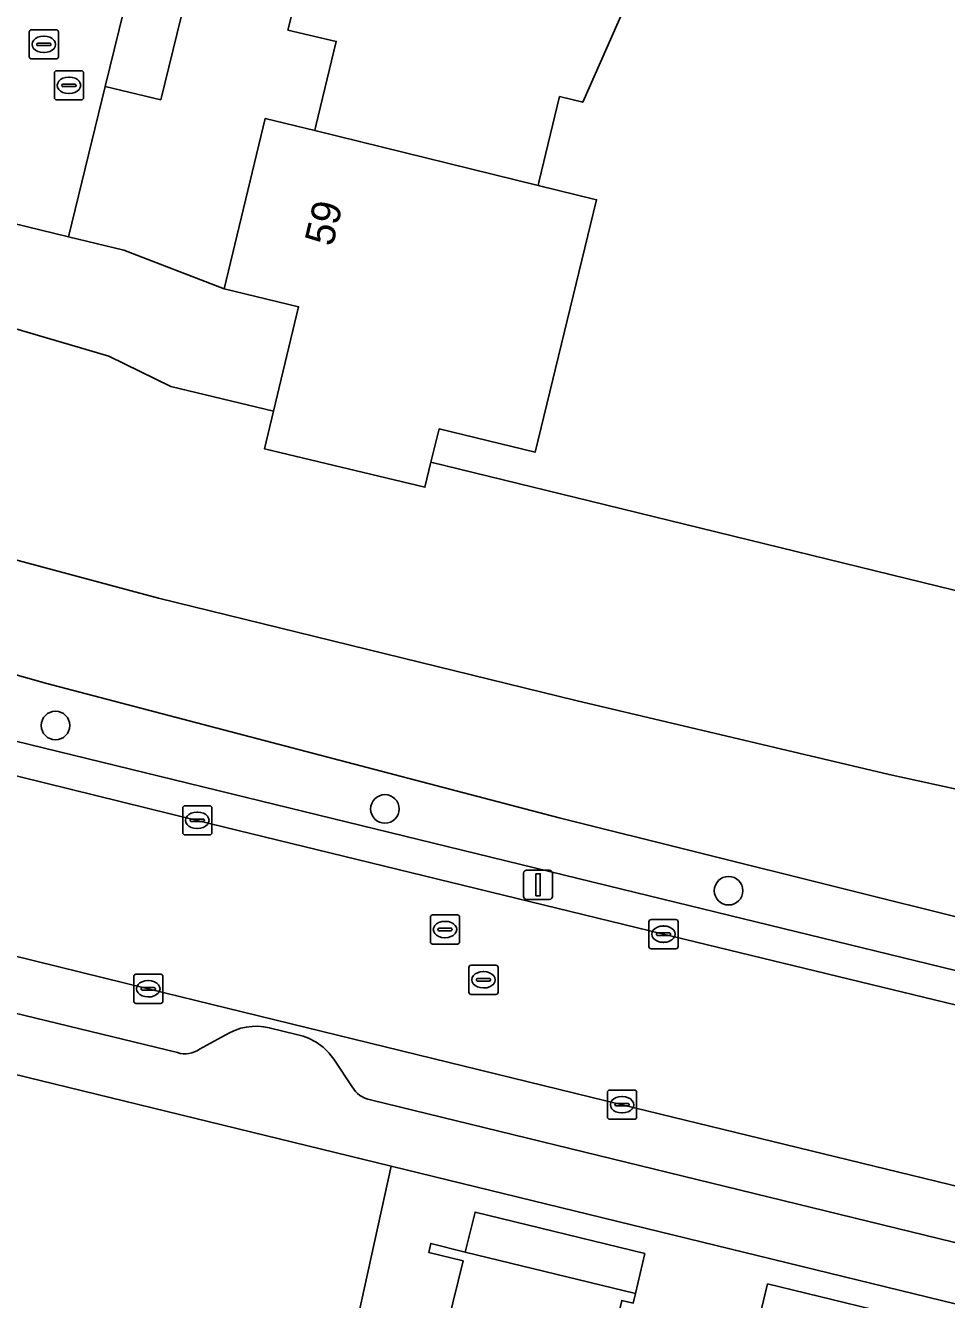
# Model space of a CAD drawing. Extents: x 163266 to 164362, y 381528 to 382286.
# Drawn here: x 163811.06 to 163842.61, y 382164.49 to 382208.13 of the extents above; entities that cross this region are included whole.
import ezdxf

# ---------------------------------------------------------------- set-up
doc = ezdxf.new("R2010")
doc.units = 0
for name, color, linetype in [('IMGEO_Boom', 7, 'Continuous'), ('IMGEO_Erf', 7, 'Continuous'), ('IMGEO_Groenvoorziening', 7, 'Continuous'), ('IMGEO_Kolk', 7, 'Continuous'), ('IMGEO_Lichtmast', 7, 'Continuous'), ('IMGEO_Pand', 7, 'Continuous'), ('IMGEO_Pand_nummerreeks', 7, 'Continuous'), ('IMGEO_Pand_overbouw', 7, 'Continuous'), ('IMGEO_Parkeervlak_open', 7, 'Continuous'), ('IMGEO_Rijbaan_lokaal_gesloten', 7, 'Continuous'), ('IMGEO_Rijbaan_lokaal_open', 7, 'Continuous'), ('IMGEO_Rioolput', 7, 'Continuous'), ('IMGEO_Voetpad_open', 7, 'Continuous'), ('IMGEO_Waterloop', 7, 'Continuous')]:
    doc.layers.add(name, color=color, linetype=linetype)

msp = doc.modelspace()

# ---------------------------------------------------------------- linework, layer by layer
at = {"layer": 'IMGEO_Boom'}
for centre in [(163812.092, 382184.15), (163823.376, 382181.292), (163835.148, 382178.491)]:
    msp.add_circle(centre, 0.489, dxfattribs=at)
at = {"layer": 'IMGEO_Erf'}
for points in [[(163821.571, 382229.546), (163815.696, 382205.587), (163813.798, 382206.04), (163812.542, 382200.891), (163814.432, 382200.431), (163817.871, 382199.104), (163819.275, 382204.948), (163820.975, 382204.53), (163821.012, 382204.686), (163821.709, 382207.584), (163820.055, 382207.971), (163820.514, 382209.818), (163819.45, 382210.086), (163820.269, 382213.47), (163819.745, 382213.625), (163819.816, 382213.93), (163823.078, 382213.129), (163823.791, 382216.032)], [(163832.364, 382210.505), (163830.154, 382205.501), (163829.36, 382205.693), (163828.663, 382202.807), (163828.625, 382202.651), (163830.626, 382202.16), (163828.52, 382193.508), (163825.231, 382194.308), (163824.955, 382193.167), (163830.417, 382191.833), (163845.022, 382188.263), (163850.46, 382186.934), (163850.742, 382188.057), (163847.466, 382188.858), (163849.627, 382197.685), (163848.364, 382197.991), (163849.305, 382201.879), (163851.61, 382201.32), (163851.897, 382205.745), (163851.46, 382205.852), (163851.536, 382206.163), (163853.694, 382205.643), (163854.403, 382208.532)], [(163853.576, 382161.738), (163823.589, 382169.051), (163822.215, 382162.822), (163822.521, 382162.755), (163820.755, 382154.748), (163820.449, 382154.815), (163820.14, 382153.413), (163822.567, 382151.602), (163826.062, 382165.81)], [(163826.062, 382165.81), (163824.876, 382166.099), (163824.946, 382166.406), (163826.126, 382166.11), (163831.959, 382164.693), (163831.882, 382164.365)]]:
    msp.add_lwpolyline(points, dxfattribs=at)
at = {"layer": 'IMGEO_Groenvoorziening'}
msp.add_lwpolyline([(163796.604, 382201.648), (163800.415, 382200.515), (163807.728, 382198.615), (163813.916, 382196.803), (163816.046, 382195.764), (163819.56, 382194.92), (163820.418, 382198.492), (163817.871, 382199.104), (163814.432, 382200.431), (163812.542, 382200.891), (163807.708, 382202.068), (163799.361, 382203.372), (163797.119, 382203.681)], close=True, dxfattribs=at)
for points in [[(163794.602, 382193.737), (163793.926, 382191.067), (163795.941, 382190.081), (163811.747, 382185.605), (163829.348, 382180.985), (163853.204, 382175.038)], [(163859.837, 382178.336), (163860.761, 382181.979), (163861.35, 382184.302), (163860.888, 382185.749), (163859.471, 382188.966), (163856.942, 382189.584), (163855.751, 382184.72), (163857.074, 382184.258), (163856.627, 382182.979), (163855.99, 382181.153), (163853.515, 382179.66), (163840.646, 382182.469), (163829.917, 382185.005), (163815.626, 382188.515), (163803.182, 382191.841), (163801.892, 382191.922), (163797.444, 382192.463), (163794.602, 382193.737)], [(163793.926, 382191.067), (163793.111, 382187.848), (163799.313, 382186.402), (163831.956, 382178.425), (163855.29, 382172.74), (163855.378, 382173.362), (163856.815, 382173.34), (163857.005, 382172.258), (163858.186, 382172.452), (163858.019, 382173.504)], [(163853.204, 382175.038), (163829.348, 382180.985), (163811.747, 382185.605), (163795.941, 382190.081), (163793.926, 382191.067)], [(163822.215, 382162.822), (163823.589, 382169.051), (163800.51, 382174.679), (163797.398, 382163.896), (163797.974, 382163.445), (163799.218, 382162.511)]]:
    msp.add_lwpolyline(points, dxfattribs=at)
at = {"layer": 'IMGEO_Kolk'}
for p, q in [((163816.449, 382180.476), (163816.449, 382181.328)), ((163816.524, 382181.402), (163817.376, 382181.402)), ((163816.937, 382181.182), (163816.962, 382181.182)), ((163817.45, 382181.328), (163817.45, 382180.476)), ((163816.708, 382180.896), (163816.708, 382180.908)), ((163817.146, 382180.859), (163816.748, 382180.859)), ((163816.751, 382180.945), (163817.149, 382180.945)), ((163817.192, 382180.908), (163817.192, 382180.896)), ((163817.376, 382180.402), (163816.524, 382180.402)), ((163816.96, 382180.622), (163816.935, 382180.622)), ((163832.418, 382176.576), (163832.418, 382177.428)), ((163832.493, 382177.502), (163833.345, 382177.502)), ((163832.906, 382177.282), (163832.931, 382177.282)), ((163833.419, 382177.428), (163833.419, 382176.576)), ((163832.677, 382176.996), (163832.677, 382177.008)), ((163833.115, 382176.959), (163832.717, 382176.959)), ((163832.72, 382177.045), (163833.118, 382177.045)), ((163832.929, 382176.722), (163832.904, 382176.722)), ((163833.161, 382177.008), (163833.161, 382176.996)), ((163833.345, 382176.502), (163832.493, 382176.502)), ((163814.77, 382174.705), (163814.77, 382175.557)), ((163814.845, 382175.631), (163815.697, 382175.631)), ((163815.258, 382175.411), (163815.283, 382175.411)), ((163815.771, 382175.557), (163815.771, 382174.705)), ((163815.029, 382175.125), (163815.029, 382175.137)), ((163815.467, 382175.088), (163815.069, 382175.088)), ((163815.072, 382175.174), (163815.47, 382175.174)), ((163815.513, 382175.137), (163815.513, 382175.125)), ((163815.697, 382174.631), (163814.845, 382174.631)), ((163815.281, 382174.851), (163815.256, 382174.851)), ((163830.999, 382170.734), (163830.999, 382171.586)), ((163831.074, 382171.66), (163831.926, 382171.66)), ((163832, 382171.586), (163832, 382170.734)), ((163831.258, 382171.154), (163831.258, 382171.166)), ((163831.696, 382171.117), (163831.298, 382171.117)), ((163831.301, 382171.203), (163831.699, 382171.203)), ((163831.487, 382171.44), (163831.512, 382171.44)), ((163831.742, 382171.166), (163831.742, 382171.154)), ((163831.926, 382170.66), (163831.074, 382170.66)), ((163831.51, 382170.88), (163831.485, 382170.88))]:
    msp.add_line(p, q, dxfattribs=at)
for points in [[(163816.449, 382180.476), (163816.449, 382181.328)], [(163816.524, 382181.402), (163817.376, 382181.402)], [(163817.45, 382181.328), (163817.45, 382180.476)], [(163817.376, 382180.402), (163816.524, 382180.402)], [(163832.418, 382176.576), (163832.418, 382177.428)], [(163832.493, 382177.502), (163833.345, 382177.502)], [(163833.419, 382177.428), (163833.419, 382176.576)], [(163833.345, 382176.502), (163832.493, 382176.502)], [(163814.77, 382174.705), (163814.77, 382175.557)], [(163814.845, 382175.631), (163815.697, 382175.631)], [(163815.771, 382175.557), (163815.771, 382174.705)], [(163815.697, 382174.631), (163814.845, 382174.631)], [(163830.999, 382170.734), (163830.999, 382171.586)], [(163831.074, 382171.66), (163831.926, 382171.66)], [(163832, 382171.586), (163832, 382170.734)], [(163831.926, 382170.66), (163831.074, 382170.66)]]:
    msp.add_lwpolyline(points, dxfattribs=at)
for centre, radius, start, end in [((163816.526, 382181.326), 0.0765, 91.552, 178.448), ((163816.526, 382181.326), 0.0765, 91.552, 178.448), ((163817.374, 382181.326), 0.0765, 1.552, 88.448), ((163817.374, 382181.326), 0.0765, 1.552, 88.448), ((163816.748, 382180.905), 0.0403, 85.8775, 175.7526), ((163816.745, 382180.895), 0.0366, 178.938, 274.7102), ((163817.149, 382180.902), 0.043, 264.8664, 352.4533), ((163817.153, 382180.907), 0.0386, 1.7309, 96.639), ((163816.526, 382180.478), 0.0765, 181.552, 268.448), ((163816.526, 382180.478), 0.0765, 181.552, 268.448), ((163817.374, 382180.478), 0.0765, 271.552, 358.448), ((163817.374, 382180.478), 0.0765, 271.552, 358.448), ((163832.495, 382177.426), 0.0765, 91.552, 178.448), ((163832.495, 382177.426), 0.0765, 91.552, 178.448), ((163833.343, 382177.426), 0.0765, 1.552, 88.448), ((163833.343, 382177.426), 0.0765, 1.552, 88.448), ((163832.717, 382177.005), 0.0403, 85.8775, 175.7526), ((163832.714, 382176.995), 0.0366, 178.938, 274.7102), ((163833.118, 382177.002), 0.043, 264.8664, 352.4533), ((163833.122, 382177.007), 0.0386, 1.7309, 96.639), ((163832.495, 382176.578), 0.0765, 181.552, 268.448), ((163832.495, 382176.578), 0.0765, 181.552, 268.448), ((163833.343, 382176.578), 0.0765, 271.552, 358.448), ((163833.343, 382176.578), 0.0765, 271.552, 358.448), ((163814.847, 382175.555), 0.0765, 91.552, 178.448), ((163814.847, 382175.555), 0.0765, 91.552, 178.448), ((163815.695, 382175.555), 0.0765, 1.552, 88.448), ((163815.695, 382175.555), 0.0765, 1.552, 88.448), ((163815.069, 382175.134), 0.0403, 85.8775, 175.7526), ((163815.066, 382175.124), 0.0366, 178.938, 274.7102), ((163815.47, 382175.131), 0.043, 264.8664, 352.4533), ((163815.474, 382175.136), 0.0386, 1.7309, 96.639), ((163814.847, 382174.707), 0.0765, 181.552, 268.448), ((163814.847, 382174.707), 0.0765, 181.552, 268.448), ((163815.695, 382174.707), 0.0765, 271.552, 358.448), ((163815.695, 382174.707), 0.0765, 271.552, 358.448), ((163831.076, 382171.584), 0.0765, 91.552, 178.448), ((163831.076, 382171.584), 0.0765, 91.552, 178.448), ((163831.924, 382171.584), 0.0765, 1.552, 88.448), ((163831.924, 382171.584), 0.0765, 1.552, 88.448), ((163831.298, 382171.163), 0.0403, 85.8775, 175.7526), ((163831.295, 382171.153), 0.0366, 178.938, 274.7102), ((163831.699, 382171.16), 0.043, 264.8664, 352.4533), ((163831.703, 382171.165), 0.0386, 1.7309, 96.639), ((163831.076, 382170.736), 0.0765, 181.552, 268.448), ((163831.076, 382170.736), 0.0765, 181.552, 268.448), ((163831.924, 382170.736), 0.0765, 271.552, 358.448), ((163831.924, 382170.736), 0.0765, 271.552, 358.448)]:
    msp.add_arc(centre, radius, start, end, dxfattribs=at)
for centre, major_axis, ratio, start_param, end_param in [((163816.936, 382180.902), (-0.387, 0.002), 0.722429, 4.712389, 7.853982), ((163816.961, 382180.902), (-0.39, 0.002), 0.717154, 1.570796, 4.712389), ((163832.905, 382177.002), (-0.387, 0.002), 0.722429, 4.712389, 7.853982), ((163832.93, 382177.002), (-0.39, 0.002), 0.717154, 1.570796, 4.712389), ((163815.257, 382175.131), (-0.387, 0.002), 0.722429, 4.712389, 7.853982), ((163815.282, 382175.131), (-0.39, 0.002), 0.717154, 1.570796, 4.712389), ((163831.486, 382171.16), (-0.387, 0.002), 0.722429, 4.712389, 7.853982), ((163831.511, 382171.16), (-0.39, 0.002), 0.717154, 1.570796, 4.712389)]:
    msp.add_ellipse(centre, major_axis=major_axis, ratio=ratio, start_param=start_param, end_param=end_param, dxfattribs=at)
at = {"layer": 'IMGEO_Lichtmast'}
for p, q in [((163828.127, 382178.295), (163828.127, 382179.095)), ((163828.127, 382179.095), (163828.127, 382178.295)), ((163828.227, 382179.195), (163829.017, 382179.195)), ((163829.017, 382179.195), (163828.227, 382179.195)), ((163829.117, 382179.095), (163829.117, 382178.295)), ((163829.117, 382178.295), (163829.117, 382179.095)), ((163829.017, 382178.195), (163828.227, 382178.195)), ((163828.227, 382178.195), (163829.017, 382178.195))]:
    msp.add_line(p, q, dxfattribs=at)
msp.add_lwpolyline([(163828.547, 382179.07), (163828.697, 382179.07), (163828.697, 382178.32), (163828.547, 382178.32), (163828.547, 382179.07)], dxfattribs=at)
for centre, start, end in [((163828.227, 382179.095), 90, 180), ((163828.227, 382179.095), 90, 180), ((163829.017, 382179.095), 0, 90), ((163829.017, 382179.095), 360, 90), ((163828.227, 382178.295), 180, 270), ((163828.227, 382178.295), 180, 270), ((163829.017, 382178.295), 270, 0), ((163829.017, 382178.295), 270, 0)]:
    msp.add_arc(centre, 0.1, start, end, dxfattribs=at)
at = {"layer": 'IMGEO_Pand'}
for points in [[(163832.364, 382210.505), (163832.801, 382210.396), (163832.84, 382210.552), (163832.878, 382210.707), (163830.723, 382211.24), (163823.078, 382213.129), (163819.816, 382213.93), (163819.745, 382213.625), (163820.269, 382213.47), (163819.45, 382210.086), (163820.514, 382209.818), (163820.055, 382207.971), (163821.709, 382207.584), (163821.012, 382204.686), (163820.975, 382204.53), (163828.625, 382202.651), (163828.663, 382202.807), (163829.36, 382205.693), (163830.154, 382205.501)], [(163830.626, 382202.16), (163828.625, 382202.651), (163820.975, 382204.53), (163819.275, 382204.948), (163817.871, 382199.104), (163820.418, 382198.492), (163819.56, 382194.92), (163819.25, 382193.63), (163824.745, 382192.31), (163824.955, 382193.167), (163825.231, 382194.308), (163828.52, 382193.508)], [(163833.678, 382162.656), (163833.74, 382163.063), (163833.413, 382163.14), (163833.32, 382162.741), (163831.207, 382163.233), (163831.492, 382164.454), (163831.882, 382164.365), (163831.959, 382164.693), (163826.126, 382166.11), (163824.946, 382166.406), (163824.876, 382166.099), (163826.062, 382165.81), (163822.567, 382151.602), (163832.689, 382144.051), (163835.492, 382141.96), (163835.783, 382142.99), (163837.474, 382148.975), (163830.898, 382151.267)]]:
    msp.add_lwpolyline(points, close=True, dxfattribs=at)
at = {"layer": 'IMGEO_Pand_overbouw'}
for points in [[(163826.126, 382166.11), (163831.959, 382164.693), (163832.277, 382166.062), (163826.464, 382167.483)], [(163836.146, 382163.648), (163841.939, 382162.237), (163842.291, 382163.61), (163836.486, 382165.023)]]:
    msp.add_lwpolyline(points, close=True, dxfattribs=at)
at = {"layer": 'IMGEO_Parkeervlak_open'}
for points in [[(163815.272, 382175.133), (163805.152, 382177.618), (163798.642, 382179.156)], [(163801.236, 382176.594), (163816.269, 382172.943)], [(163852.615, 382166.02), (163831.5, 382171.161), (163815.272, 382175.133)], [(163819.417, 382173.796), (163820.388, 382173.559)], [(163817.029, 382173.061), (163817.902, 382173.543)], [(163821.646, 382172.688), (163822.252, 382171.772)], [(163822.886, 382171.324), (163849.163, 382164.908)]]:
    msp.add_lwpolyline(points, dxfattribs=at)
for centre, radius, start, end in [((163818.968, 382171.824), 2.022, 77.1629, 121.7985), ((163819.931, 382171.555), 2.055, 33.4469, 77.158), ((163816.527, 382173.788), 0.883, 253.0131, 304.6378), ((163823.058, 382172.24), 0.932, 210.155, 259.3531)]:
    msp.add_arc(centre, radius, start, end, dxfattribs=at)
at = {"layer": 'IMGEO_Rijbaan_lokaal_gesloten'}
msp.add_lwpolyline([(163816.949, 382180.901), (163809.988, 382182.603), (163801.075, 382184.7), (163799.709, 382185.043), (163798.25, 382179.249), (163798.642, 382179.156), (163805.152, 382177.618), (163815.272, 382175.133), (163831.5, 382171.161), (163852.615, 382166.02), (163853.046, 382165.915), (163854.476, 382171.773), (163848.935, 382173.119), (163832.919, 382177.001)], close=True, dxfattribs=at)
at = {"layer": 'IMGEO_Rijbaan_lokaal_open'}
msp.add_lwpolyline([(163814.606, 382230.353), (163809.751, 382210.461), (163807.708, 382202.068), (163812.542, 382200.891), (163813.798, 382206.04), (163815.071, 382211.257), (163819.106, 382228.163), (163820.259, 382232.933), (163820.543, 382233.681)], dxfattribs=at)
at = {"layer": 'IMGEO_Rioolput'}
for p, q in [((163811.193, 382207.056), (163811.193, 382207.908)), ((163811.268, 382207.982), (163812.12, 382207.982)), ((163811.681, 382207.762), (163811.706, 382207.762)), ((163812.194, 382207.908), (163812.194, 382207.056)), ((163811.452, 382207.476), (163811.452, 382207.488)), ((163811.89, 382207.439), (163811.492, 382207.439)), ((163811.495, 382207.525), (163811.893, 382207.525)), ((163811.936, 382207.488), (163811.936, 382207.476)), ((163812.12, 382206.982), (163811.268, 382206.982)), ((163811.704, 382207.202), (163811.679, 382207.202)), ((163812.053, 382205.652), (163812.053, 382206.504)), ((163812.128, 382206.578), (163812.98, 382206.578)), ((163813.054, 382206.504), (163813.054, 382205.652)), ((163812.312, 382206.072), (163812.312, 382206.084)), ((163812.75, 382206.035), (163812.352, 382206.035)), ((163812.355, 382206.121), (163812.753, 382206.121)), ((163812.541, 382206.358), (163812.566, 382206.358)), ((163812.796, 382206.084), (163812.796, 382206.072)), ((163812.98, 382205.578), (163812.128, 382205.578)), ((163812.564, 382205.798), (163812.539, 382205.798)), ((163824.934, 382176.735), (163824.934, 382177.587)), ((163825.009, 382177.661), (163825.861, 382177.661)), ((163825.935, 382177.587), (163825.935, 382176.735)), ((163825.193, 382177.155), (163825.193, 382177.167)), ((163825.236, 382177.204), (163825.634, 382177.204)), ((163825.422, 382177.441), (163825.447, 382177.441)), ((163825.677, 382177.167), (163825.677, 382177.155)), ((163825.631, 382177.118), (163825.233, 382177.118)), ((163825.445, 382176.881), (163825.42, 382176.881)), ((163825.861, 382176.661), (163825.009, 382176.661)), ((163826.253, 382175.013), (163826.253, 382175.865)), ((163826.328, 382175.939), (163827.18, 382175.939)), ((163827.254, 382175.865), (163827.254, 382175.013)), ((163826.512, 382175.433), (163826.512, 382175.445)), ((163826.95, 382175.396), (163826.552, 382175.396)), ((163826.555, 382175.482), (163826.953, 382175.482)), ((163826.741, 382175.719), (163826.766, 382175.719)), ((163826.996, 382175.445), (163826.996, 382175.433)), ((163826.764, 382175.159), (163826.739, 382175.159)), ((163827.18, 382174.939), (163826.328, 382174.939))]:
    msp.add_line(p, q, dxfattribs=at)
for points in [[(163811.193, 382207.056), (163811.193, 382207.908)], [(163811.268, 382207.982), (163812.12, 382207.982)], [(163812.194, 382207.908), (163812.194, 382207.056)], [(163812.12, 382206.982), (163811.268, 382206.982)], [(163812.053, 382205.652), (163812.053, 382206.504)], [(163812.128, 382206.578), (163812.98, 382206.578)], [(163813.054, 382206.504), (163813.054, 382205.652)], [(163812.98, 382205.578), (163812.128, 382205.578)], [(163824.934, 382176.735), (163824.934, 382177.587)], [(163825.009, 382177.661), (163825.861, 382177.661)], [(163825.935, 382177.587), (163825.935, 382176.735)], [(163825.861, 382176.661), (163825.009, 382176.661)], [(163826.253, 382175.013), (163826.253, 382175.865)], [(163826.328, 382175.939), (163827.18, 382175.939)], [(163827.254, 382175.865), (163827.254, 382175.013)], [(163827.18, 382174.939), (163826.328, 382174.939)]]:
    msp.add_lwpolyline(points, dxfattribs=at)
for centre, radius, start, end in [((163811.27, 382207.906), 0.0765, 91.552, 178.448), ((163811.27, 382207.906), 0.0765, 91.552, 178.448), ((163812.118, 382207.906), 0.0765, 1.552, 88.448), ((163812.118, 382207.906), 0.0765, 1.552, 88.448), ((163811.492, 382207.485), 0.0403, 85.8775, 175.7526), ((163811.489, 382207.475), 0.0366, 178.938, 274.7102), ((163811.893, 382207.482), 0.043, 264.8664, 352.4533), ((163811.897, 382207.487), 0.0386, 1.7309, 96.639), ((163811.27, 382207.058), 0.0765, 181.552, 268.448), ((163811.27, 382207.058), 0.0765, 181.552, 268.448), ((163812.118, 382207.058), 0.0765, 271.552, 358.448), ((163812.118, 382207.058), 0.0765, 271.552, 358.448), ((163812.13, 382206.502), 0.0765, 91.552, 178.448), ((163812.13, 382206.502), 0.0765, 91.552, 178.448), ((163812.978, 382206.502), 0.0765, 1.552, 88.448), ((163812.978, 382206.502), 0.0765, 1.552, 88.448), ((163812.352, 382206.081), 0.0403, 85.8775, 175.7526), ((163812.349, 382206.071), 0.0366, 178.938, 274.7102), ((163812.753, 382206.078), 0.043, 264.8664, 352.4533), ((163812.757, 382206.083), 0.0386, 1.7309, 96.639), ((163812.13, 382205.654), 0.0765, 181.552, 268.448), ((163812.13, 382205.654), 0.0765, 181.552, 268.448), ((163812.978, 382205.654), 0.0765, 271.552, 358.448), ((163812.978, 382205.654), 0.0765, 271.552, 358.448), ((163825.011, 382177.585), 0.0765, 91.552, 178.448), ((163825.011, 382177.585), 0.0765, 91.552, 178.448), ((163825.859, 382177.585), 0.0765, 1.552, 88.448), ((163825.859, 382177.585), 0.0765, 1.552, 88.448), ((163825.233, 382177.164), 0.0403, 85.8775, 175.7526), ((163825.23, 382177.154), 0.0366, 178.938, 274.7102), ((163825.634, 382177.161), 0.043, 264.8664, 352.4533), ((163825.638, 382177.166), 0.0386, 1.7309, 96.639), ((163825.011, 382176.737), 0.0765, 181.552, 268.448), ((163825.011, 382176.737), 0.0765, 181.552, 268.448), ((163825.859, 382176.737), 0.0765, 271.552, 358.448), ((163825.859, 382176.737), 0.0765, 271.552, 358.448), ((163826.33, 382175.863), 0.0765, 91.552, 178.448), ((163826.33, 382175.863), 0.0765, 91.552, 178.448), ((163827.178, 382175.863), 0.0765, 1.552, 88.448), ((163827.178, 382175.863), 0.0765, 1.552, 88.448), ((163826.552, 382175.442), 0.0403, 85.8775, 175.7526), ((163826.549, 382175.432), 0.0366, 178.938, 274.7102), ((163826.953, 382175.439), 0.043, 264.8664, 352.4533), ((163826.957, 382175.444), 0.0386, 1.7309, 96.639), ((163826.33, 382175.015), 0.0765, 181.552, 268.448), ((163826.33, 382175.015), 0.0765, 181.552, 268.448), ((163827.178, 382175.015), 0.0765, 271.552, 358.448), ((163827.178, 382175.015), 0.0765, 271.552, 358.448)]:
    msp.add_arc(centre, radius, start, end, dxfattribs=at)
for centre, major_axis, ratio, start_param, end_param in [((163811.68, 382207.482), (-0.387, 0.002), 0.722429, 4.712389, 7.853982), ((163811.705, 382207.482), (-0.39, 0.002), 0.717154, 1.570796, 4.712389), ((163812.54, 382206.078), (-0.387, 0.002), 0.722429, 4.712389, 7.853982), ((163812.565, 382206.078), (-0.39, 0.002), 0.717154, 1.570796, 4.712389), ((163825.421, 382177.161), (-0.387, 0.002), 0.722429, 4.712389, 7.853982), ((163825.446, 382177.161), (-0.39, 0.002), 0.717154, 1.570796, 4.712389), ((163826.74, 382175.439), (-0.387, 0.002), 0.722429, 4.712389, 7.853982), ((163826.765, 382175.439), (-0.39, 0.002), 0.717154, 1.570796, 4.712389)]:
    msp.add_ellipse(centre, major_axis=major_axis, ratio=ratio, start_param=start_param, end_param=end_param, dxfattribs=at)
at = {"layer": 'IMGEO_Voetpad_open'}
for points in [[(163820.543, 382233.681), (163820.259, 382232.933), (163819.106, 382228.163), (163815.071, 382211.257), (163813.798, 382206.04), (163815.696, 382205.587), (163821.571, 382229.546)], [(163858.396, 382171.652), (163858.186, 382172.452), (163857.005, 382172.258), (163856.815, 382173.34), (163855.378, 382173.362), (163855.29, 382172.74), (163831.956, 382178.425), (163799.313, 382186.402), (163793.111, 382187.848), (163792.837, 382186.765)], [(163792.837, 382186.765), (163793.404, 382186.626), (163799.709, 382185.043), (163801.075, 382184.7), (163809.988, 382182.603), (163816.949, 382180.901), (163832.919, 382177.001), (163848.935, 382173.119), (163854.476, 382171.773)], [(163816.269, 382172.943), (163801.236, 382176.594), (163800.51, 382174.679), (163823.589, 382169.051), (163853.576, 382161.738), (163858.593, 382160.522)], [(163820.388, 382173.559), (163819.417, 382173.796)], [(163817.902, 382173.543), (163817.029, 382173.061)], [(163822.252, 382171.772), (163821.646, 382172.688)], [(163849.163, 382164.908), (163822.886, 382171.324)]]:
    msp.add_lwpolyline(points, dxfattribs=at)
for centre, radius, start, end in [((163818.968, 382171.824), 2.022, 77.1629, 121.7985), ((163819.931, 382171.555), 2.055, 33.4469, 77.158), ((163816.527, 382173.788), 0.883, 253.0131, 304.6378), ((163823.058, 382172.24), 0.932, 210.155, 259.3531)]:
    msp.add_arc(centre, radius, start, end, dxfattribs=at)
at = {"layer": 'IMGEO_Waterloop'}
msp.add_lwpolyline([(163845.022, 382188.263), (163830.417, 382191.833), (163824.955, 382193.167), (163824.745, 382192.31), (163819.25, 382193.63), (163819.56, 382194.92), (163816.046, 382195.764), (163813.916, 382196.803), (163807.728, 382198.615), (163800.415, 382200.515), (163796.604, 382201.648), (163794.602, 382193.737), (163797.444, 382192.463), (163801.892, 382191.922), (163803.182, 382191.841), (163815.626, 382188.515), (163829.917, 382185.005), (163840.646, 382182.469), (163853.515, 382179.66)], dxfattribs=at)

# ---------------------------------------------------------------- texts
at = {"layer": 'IMGEO_Pand_nummerreeks'}
msp.add_text('59', height=1, rotation=76.4899, dxfattribs=at).set_placement((163821.586, 382200.53))

doc.saveas('drawing.dxf')
